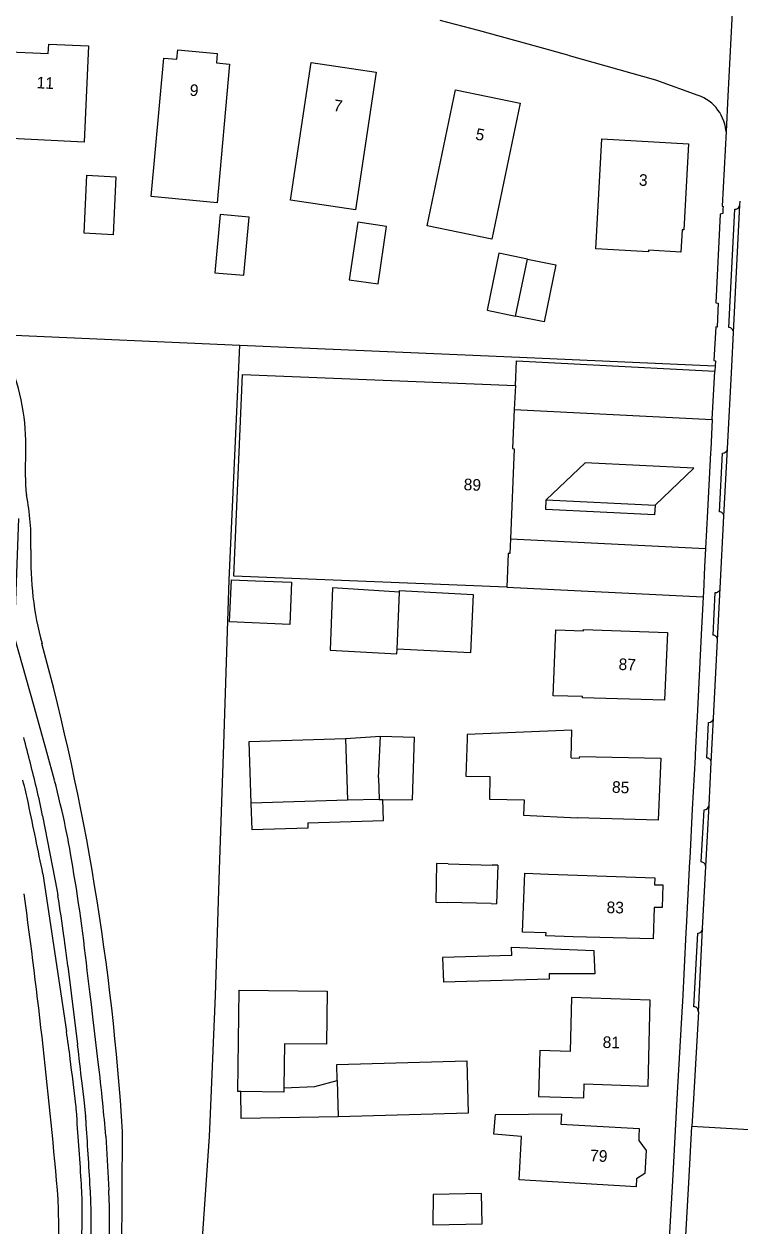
# Model space of a CAD drawing. Extents: x 194485 to 197793, y 468269 to 470822.
# Drawn here: x 194786.2 to 194860, y 470490.8 to 470614.7 of the extents above; entities that cross this region are included whole.
import ezdxf

# ---------------------------------------------------------------- set-up
doc = ezdxf.new("R2010")
doc.units = 0
for name, color, linetype in [('BGT grensvlak begroeid terreindeel', 7, 'Continuous'), ('BGT grensvlak gebouwinstallatie plus 1', 7, 'Continuous'), ('BGT grensvlak onbegroeid terreindeel', 7, 'Continuous'), ('BGT grensvlak onbegroeid terreindeel LR', 7, 'Continuous'), ('BGT grensvlak pand op maaiveld', 7, 'Continuous'), ('BGT grensvlak pand op maaiveld LR', 7, 'Continuous'), ('BGT grensvlak waterdeel', 7, 'Continuous'), ('BGT grensvlak wegdeel', 7, 'Continuous'), ('BGT tekst huisnummerreeks', 7, 'Continuous')]:
    doc.layers.add(name, color=color, linetype=linetype)

msp = doc.modelspace()

# ---------------------------------------------------------------- linework, layer by layer
at = {"layer": 'BGT grensvlak begroeid terreindeel'}
for p, q in [((194786.32, 470567.95), (194786.35, 470571.18)), ((194796.24, 470487.63), (194796.32, 470500.5))]:
    msp.add_line(p, q, dxfattribs=at)
for centre, radius, start, end in [((194764.35, 470571.43), 22, 359.3671, 24.4003), ((194798.35, 470567.82), 12.04, 179.3677, 187.9865), ((194761.53, 470561.33), 25.36, 358.1872, 10.9606), ((194819.88, 470559.48), 33.01, 178.1837, 195.2113), ((194546.6, 470485.15), 250.19, 3.5176, 15.2164)]:
    msp.add_arc(centre, radius, start, end, dxfattribs=at)
at = {"layer": 'BGT grensvlak gebouwinstallatie plus 1'}
for p, q in [((194807.37, 470553.07), (194807.57, 470557.4)), ((194807.57, 470557.4), (194810.02, 470557.3)), ((194810.02, 470557.3), (194813.76, 470557.15)), ((194813.76, 470557.15), (194813.56, 470552.78)), ((194813.56, 470552.78), (194807.37, 470553.07)), ((194819.33, 470541.03), (194822.91, 470541.29)), ((194822.72, 470536.98), (194822.91, 470541.29)), ((194822.91, 470541.29), (194826.44, 470541.17)), ((194826.3, 470536.86), (194826.44, 470541.17)), ((194822.72, 470536.98), (194822.79, 470534.76)), ((194822.79, 470534.76), (194819.52, 470534.66)), ((194822.79, 470534.76), (194823.15, 470534.76)), ((194818.42, 470507.42), (194831.83, 470507.8)), ((194818.46, 470505.75), (194818.42, 470507.42)), ((194831.83, 470507.8), (194831.98, 470502.38)), ((194816.15, 470505.14), (194818.46, 470505.75)), ((194818.46, 470505.75), (194818.57, 470502)), ((194808.55, 470501.84), (194808.52, 470504.61)), ((194812.97, 470505.02), (194816.15, 470505.14)), ((194818.57, 470502), (194808.55, 470501.84)), ((194831.98, 470502.38), (194818.57, 470502))]:
    msp.add_line(p, q, dxfattribs=at)
for points in [[(194823.15, 470534.76), (194826.23, 470534.72), (194826.3, 470536.86)], [(194815.42, 470532.33), (194815.44, 470531.78), (194809.69, 470531.6), (194809.6, 470534.35)], [(194815.42, 470532.33), (194823.22, 470532.57), (194823.15, 470534.76)]]:
    msp.add_lwpolyline(points, dxfattribs=at)
at = {"layer": 'BGT grensvlak onbegroeid terreindeel'}
msp.add_line((194785.14, 470582.65), (194808.41, 470581.62), dxfattribs=at)
for points in [[(194858.55, 470603.64), (194858.54, 470603.78), (194858.49, 470604.1), (194858.41, 470604.41), (194858.32, 470604.72), (194858.2, 470605.02), (194858.06, 470605.31), (194857.9, 470605.59), (194857.72, 470605.85), (194857.52, 470606.1), (194857.3, 470606.34), (194857.07, 470606.56), (194856.82, 470606.76), (194856.55, 470606.94), (194856.27, 470607.11), (194855.99, 470607.25), (194855.69, 470607.37), (194851.32, 470608.95), (194842.4, 470611.45), (194842.23, 470611.5), (194839.14, 470612.36), (194833.02, 470614.07), (194829.09, 470615.09)], [(194804.57, 470489.51), (194805.28, 470500), (194805.36, 470501.52), (194805.9, 470514.54), (194806.33, 470527.52), (194806.76, 470540.4), (194807.33, 470557.41), (194807.86, 470569.43), (194808.41, 470581.62)]]:
    msp.add_lwpolyline(points, dxfattribs=at)
at = {"layer": 'BGT grensvlak onbegroeid terreindeel LR'}
msp.add_lwpolyline([(194808.41, 470581.62), (194838.05, 470580.32), (194857.42, 470579.46)], dxfattribs=at)
at = {"layer": 'BGT grensvlak pand op maaiveld'}
for p, q in [((194792.36, 470602.55), (194783.48, 470602.98)), ((194792.37, 470593.14), (194792.63, 470599.12)), ((194795.36, 470592.99), (194792.37, 470593.14)), ((194835.14, 470591.08), (194833.93, 470585.21)), ((194838.08, 470590.48), (194835.14, 470591.08)), ((194850.54, 470591.22), (194845.11, 470591.54)), ((194838.08, 470590.48), (194841.01, 470589.88)), ((194833.93, 470585.21), (194836.86, 470584.61)), ((194836.83, 470577.44), (194836.72, 470574.98)), ((194842.64, 470541.91), (194831.86, 470541.45)), ((194842.58, 470539.04), (194842.64, 470541.91)), ((194819.33, 470541.03), (194819.52, 470534.66)), ((194819.52, 470534.66), (194809.6, 470534.35)), ((194837.74, 470534.72), (194837.66, 470533.13)), ((194837.66, 470533.13), (194843.2, 470532.85)), ((194829.9, 470528.12), (194834.44, 470527.97)), ((194835.03, 470527.96), (194834.44, 470527.97)), ((194835.03, 470527.96), (194834.89, 470523.99)), ((194851.18, 470525.95), (194852.03, 470525.93)), ((194852.03, 470525.93), (194851.97, 470523.6)), ((194834.35, 470524), (194829.81, 470524.12)), ((194834.35, 470524), (194834.89, 470523.99)), ((194851.97, 470523.6), (194851.13, 470523.62)), ((194844.92, 470518.93), (194845.01, 470516.76)), ((194840.31, 470516.22), (194829.42, 470515.91)), ((194812.97, 470505.04), (194812.97, 470505.02))]:
    msp.add_line(p, q, dxfattribs=at)
for points in [[(194783.89, 470611.9), (194788.67, 470611.67), (194788.72, 470612.66), (194792.82, 470612.46), (194792.36, 470602.55)], [(194799.27, 470596.94), (194800.59, 470611.22), (194801.93, 470611.1), (194802.02, 470612.07), (194806.1, 470611.69), (194806.02, 470610.72), (194807.36, 470610.6), (194806.08, 470596.3), (194799.27, 470596.94)], [(194813.63, 470596.57), (194815.76, 470610.75), (194822.47, 470609.76), (194820.35, 470595.55), (194813.63, 470596.57)], [(194827.75, 470593.92), (194830.67, 470607.93), (194837.32, 470606.56), (194834.4, 470592.52), (194827.75, 470593.92)], [(194845.11, 470591.54), (194845.76, 470602.89), (194854.69, 470602.38), (194854.2, 470593.49)], [(194792.63, 470599.12), (194795.62, 470598.97), (194795.36, 470592.99)], [(194808.85, 470588.82), (194809.38, 470594.79), (194806.39, 470595.07), (194805.85, 470589.07), (194808.85, 470588.82)], [(194822.67, 470587.92), (194823.54, 470593.84), (194820.58, 470594.28), (194819.7, 470588.34), (194822.67, 470587.92)], [(194854.2, 470593.49), (194854.02, 470593.5), (194853.9, 470591.19), (194850.55, 470591.39), (194850.54, 470591.22)], [(194841.01, 470589.88), (194839.8, 470584.01), (194836.86, 470584.61)], [(194835.96, 470556.65), (194807.79, 470557.79), (194808.71, 470578.58), (194836.83, 470577.44)], [(194836.72, 470574.98), (194836.54, 470570.93), (194836.72, 470570.92), (194836.33, 470561.63)], [(194836.33, 470561.63), (194836.27, 470560.13), (194836.1, 470560.13), (194835.96, 470556.65)], [(194824.89, 470556.13), (194817.99, 470556.57), (194817.72, 470550.15), (194824.61, 470549.78), (194824.63, 470550.24)], [(194824.89, 470556.13), (194824.9, 470556.3), (194832.49, 470555.87), (194832.2, 470549.87), (194824.63, 470550.24)], [(194843.74, 470545.24), (194843.74, 470545.38), (194840.72, 470545.45), (194840.99, 470552.23), (194843.86, 470552.14), (194843.86, 470552.27), (194852.53, 470551.98), (194852.21, 470544.99), (194843.74, 470545.24)], [(194809.6, 470534.35), (194809.4, 470540.72), (194819.33, 470541.03)], [(194831.86, 470541.45), (194831.86, 470540.99), (194831.73, 470537.15), (194834.21, 470537.1), (194834.17, 470534.79), (194837.74, 470534.72)], [(194842.58, 470539.04), (194843.44, 470539), (194843.46, 470539.19), (194851.84, 470539.02), (194851.54, 470532.62), (194843.2, 470532.85)], [(194829.9, 470528.12), (194828.71, 470528.15), (194828.62, 470524.14), (194829.81, 470524.12)], [(194842.79, 470520.57), (194839.98, 470520.68), (194840, 470520.98), (194837.58, 470521.07), (194837.81, 470527.14), (194840.24, 470527.03)], [(194840.24, 470527.03), (194851.2, 470526.67), (194851.18, 470525.95)], [(194851.13, 470523.62), (194851.05, 470520.36), (194842.79, 470520.57)], [(194836.45, 470518.64), (194836.43, 470519.52), (194844.91, 470519.16), (194844.92, 470518.93)], [(194836.45, 470518.64), (194829.33, 470518.44), (194829.42, 470515.91)], [(194845.01, 470516.76), (194840.3, 470516.76), (194840.31, 470516.22)], [(194808.52, 470504.61), (194808.23, 470504.62), (194808.35, 470515.07), (194817.44, 470514.96), (194817.37, 470509.5), (194813.02, 470509.55), (194812.97, 470505.04)], [(194843.93, 470505.41), (194850.51, 470505.18), (194850.72, 470514.03), (194842.63, 470514.32), (194842.47, 470508.75)], [(194842.47, 470508.75), (194839.34, 470508.84), (194839.2, 470504.1), (194843.89, 470503.97), (194843.93, 470505.41)], [(194812.97, 470505.02), (194812.96, 470504.56), (194808.52, 470504.61)], [(194849.32, 470495.62), (194849.28, 470494.79), (194837.23, 470495.52), (194837.47, 470500), (194834.62, 470500.21), (194834.79, 470502.26), (194841.57, 470502.31), (194841.52, 470501.25), (194849.58, 470500.82), (194849.57, 470500), (194849.55, 470499.57)], [(194849.55, 470499.57), (194850.32, 470498.54), (194850.18, 470496.18), (194849.32, 470495.62)], [(194828.37, 470494.01), (194828.32, 470490.87), (194833.42, 470490.98), (194833.34, 470494.12), (194828.37, 470494.01)]]:
    msp.add_lwpolyline(points, dxfattribs=at)
at = {"layer": 'BGT grensvlak pand op maaiveld LR'}
for p, q in [((194836.86, 470584.61), (194838.08, 470590.48)), ((194824.63, 470550.24), (194824.89, 470556.13))]:
    msp.add_line(p, q, dxfattribs=at)
at = {"layer": 'BGT grensvlak waterdeel'}
for p, q in [((194790.7, 470517.54), (194791.68, 470509.48)), ((194794.62, 470500.01), (194794.91, 470494.46))]:
    msp.add_line(p, q, dxfattribs=at)
for points in [[(194789.32, 470536.72), (194788.51, 470539.64), (194787.21, 470544.35), (194785.19, 470551.51), (194785.65, 470563.74)], [(194788.08, 470533.07), (194788.83, 470529.18), (194789.58, 470525.29), (194789.62, 470525.05), (194789.67, 470524.81)], [(194793.82, 470507.66), (194793.55, 470509.99), (194793.28, 470512.32), (194793.12, 470513.6), (194792.97, 470514.89), (194792.83, 470516), (194792.68, 470517.12)], [(194792.14, 470505.48), (194792.34, 470503.77), (194792.52, 470502.07)]]:
    msp.add_lwpolyline(points, dxfattribs=at)
for centre, radius, start, end in [((194546.8, 470478.22), 247.48, 13.4657, 14.729), ((194634.93, 470498.03), 159.17, 12.272, 14.0669), ((194723.25, 470520.48), 66.04, 10.9939, 13.4603), ((194750.54, 470523.17), 40.86, 8.7286, 12.2889), ((194620.36, 470498.56), 173.32, 6.1461, 10.2372), ((194506.12, 470480.26), 287.03, 8.0971, 8.9291), ((194613.75, 470495.54), 178.31, 7.0892, 8.1097), ((193978.61, 470412.67), 818.82, 6.50814, 6.79036), ((194455.47, 470468.28), 340.64, 5.926, 6.6377), ((194549.28, 470477.94), 246.33, 5.1403, 5.9446), ((194784.34, 470501.16), 8.23, 3.4937, 6.3365), ((192339.09, 470346.91), 2458.35, 3.44572, 3.60899), ((194742.31, 470491.64), 50.78, 0.4081, 3.4174), ((194734.73, 470491.39), 60.26, 0.1175, 2.9179), ((194619.55, 470490.89), 173.53, 358.7162, 0.3669), ((194625.95, 470491.2), 169.04, 358.4571, 0.1059)]:
    msp.add_arc(centre, radius, start, end, dxfattribs=at)
at = {"layer": 'BGT grensvlak wegdeel'}
for p, q in [((194859.32, 470582.92), (194859.98, 470596.09)), ((194859.98, 470596.09), (194859.99, 470596.45)), ((194858.84, 470583.43), (194859.46, 470595.62)), ((194836.83, 470577.44), (194836.96, 470579.97)), ((194836.96, 470579.97), (194857.39, 470578.93)), ((194857.13, 470573.93), (194857.39, 470578.93)), ((194857.42, 470579.46), (194857.39, 470578.93)), ((194836.72, 470574.98), (194857.13, 470573.93)), ((194857.87, 470564.42), (194858.17, 470570.45)), ((194858.33, 470563.96), (194858.7, 470570.94)), ((194840.01, 470565.66), (194851.24, 470565.1)), ((194857.96, 470556.55), (194858.33, 470563.96)), ((194836.33, 470561.63), (194856.44, 470560.64)), ((194835.96, 470556.65), (194856.19, 470555.65)), ((194857.68, 470551.19), (194857.96, 470556.55)), ((194857.21, 470551.68), (194857.44, 470556.08)), ((194857.27, 470543.14), (194857.68, 470551.19)), ((194857.03, 470538.55), (194857.27, 470543.14)), ((194856.56, 470539.03), (194856.75, 470542.7)), ((194856.8, 470534.16), (194857.03, 470538.55)), ((194856.46, 470527.82), (194856.8, 470534.16)), ((194856, 470528.3), (194856.29, 470533.69)), ((194788.12, 470527.08), (194790.55, 470510.83)), ((194856.14, 470521.44), (194856.46, 470527.82)), ((194855.24, 470513.37), (194855.64, 470520.95)), ((194855.7, 470512.85), (194856.14, 470521.44)), ((194860.95, 470500.67), (194855.03, 470501.01))]:
    msp.add_line(p, q, dxfattribs=at)
for points in [[(194859.44, 470620.93), (194859.36, 470619.27), (194858.74, 470607.27), (194858.55, 470603.64)], [(194858.55, 470603.64), (194858.15, 470595.93), (194858.24, 470595.92), (194858.23, 470595.66), (194858.22, 470595.19), (194857.95, 470595.13), (194857.5, 470585.98), (194857.75, 470585.92), (194857.64, 470583.5), (194857.64, 470583.47), (194857.49, 470583.48), (194857.3, 470580.01), (194857.45, 470580), (194857.42, 470579.46)], [(194858.7, 470570.94), (194859.14, 470579.39), (194859.32, 470582.92)], [(194857.13, 470573.93), (194856.97, 470570.83), (194856.96, 470570.51), (194856.64, 470564.48), (194856.44, 470560.64)], [(194851.24, 470565.1), (194855.24, 470568.91), (194844.01, 470569.47), (194840.01, 470565.66)], [(194851.24, 470565.1), (194851.19, 470564.1), (194839.96, 470564.66), (194840.01, 470565.66)], [(194856.44, 470560.64), (194856.34, 470558.75), (194856.21, 470556.14), (194856.19, 470555.65)], [(194856.19, 470555.65), (194856, 470551.76), (194856, 470551.74), (194855.56, 470543.26), (194855.54, 470542.76), (194855.37, 470539.38), (194855.36, 470539.1), (194855.07, 470533.76), (194855.07, 470533.74), (194854.81, 470528.66), (194854.79, 470528.36), (194854.45, 470521.55), (194854.42, 470521.01), (194854.06, 470513.89), (194854.04, 470513.44), (194853.49, 470503.88), (194853.05, 470496.04), (194852.34, 470483.49), (194851.76, 470473.16), (194851.03, 470460.26), (194849.86, 470439.32), (194849.85, 470439.2), (194849.51, 470433.48), (194849.29, 470429.83)], [(194855.7, 470512.85), (194855.19, 470503.86), (194855.03, 470501.01)], [(194854.29, 470487.96), (194854.71, 470495.21), (194855.03, 470501.01)]]:
    msp.add_lwpolyline(points, dxfattribs=at)
for centre, radius, start, end in [((194859.46, 470596.14), 0.521, 301.9523, 354.589), ((194859.46, 470596.14), 0.522, 270.0121, 301.9336), ((194858.83, 470582.94), 0.489, 47.9235, 89.3352), ((194858.83, 470582.94), 0.491, 357.6577, 47.6882), ((194858.18, 470570.98), 0.527, 268.9689, 355.7701), ((194857.85, 470563.93), 0.485, 46.4715, 87.8774), ((194857.85, 470563.93), 0.485, 2.8469, 46.5926), ((194857.44, 470556.6), 0.523, 306.4399, 354.5371), ((194857.44, 470556.6), 0.52, 270.1602, 306.4863), ((194857.2, 470551.21), 0.479, 42.8816, 89.4087), ((194857.2, 470551.21), 0.48, 358.1816, 42.8571), ((194856.77, 470543.2), 0.504, 268.3916, 352.9943), ((194856.53, 470538.54), 0.496, 46.7007, 86.4107), ((194856.53, 470538.54), 0.497, 1.8178, 46.7203), ((194734.59, 470523.38), 53.17, 11.8843, 14.5436), ((191681.27, 469883.95), 3172.72, 11.69509, 11.82886), ((194856.29, 470534.2), 0.512, 270.0866, 355.3601), ((194855.97, 470527.81), 0.492, 44.7392, 86.9086), ((194855.97, 470527.81), 0.491, 1.5798, 44.7341), ((194180.58, 470441.41), 611.34, 4.88601, 7.85939), ((194855.62, 470521.47), 0.522, 271.7052, 308.4694), ((194855.61, 470521.47), 0.533, 309.068, 356.1169), ((194855.2, 470512.87), 0.503, 37.444, 84.8599), ((194855.18, 470512.87), 0.517, 358.3834, 37.0039), ((194648.83, 470489.79), 143.27, 7.3047, 8.4432), ((194359.34, 470452.79), 435.11, 6.6615, 7.2914), ((194775.6, 470501.45), 16.02, 4.2726, 6.4852), ((192648.03, 470350.11), 2148.96, 3.87797, 4.07032), ((194751.97, 470492.74), 40.19, 359.8561, 3.8589), ((194686.92, 470489.85), 102.84, 0.5057, 2.0216), ((194651.55, 470493.04), 140.62, 357.6971, 359.8364), ((194412.87, 470487.31), 376.9, 359.711, 0.5246)]:
    msp.add_arc(centre, radius, start, end, dxfattribs=at)

# ---------------------------------------------------------------- texts
at = {"layer": 'BGT tekst huisnummerreeks'}
for s, rotation, p in [('11', 357.4, (194787.45, 470608.1)), ('9', 354.8, (194803.21, 470607.34)), ('7', 351.5, (194818.02, 470605.77)), ('5', 348.4, (194832.64, 470602.83)), ('3', 356.8, (194849.54, 470598.06)), ('89', 357.6, (194831.48, 470566.65)), ('87', 357.3, (194847.45, 470548.11)), ('85', 357.3, (194846.77, 470535.45)), ('83', 358.6, (194846.22, 470523.03)), ('81', 358.7, (194845.82, 470509.12)), ('79', 357.2, (194844.51, 470497.44))]:
    msp.add_text(s, height=1.2, rotation=rotation, dxfattribs=at).set_placement(p)

doc.saveas('drawing.dxf')
